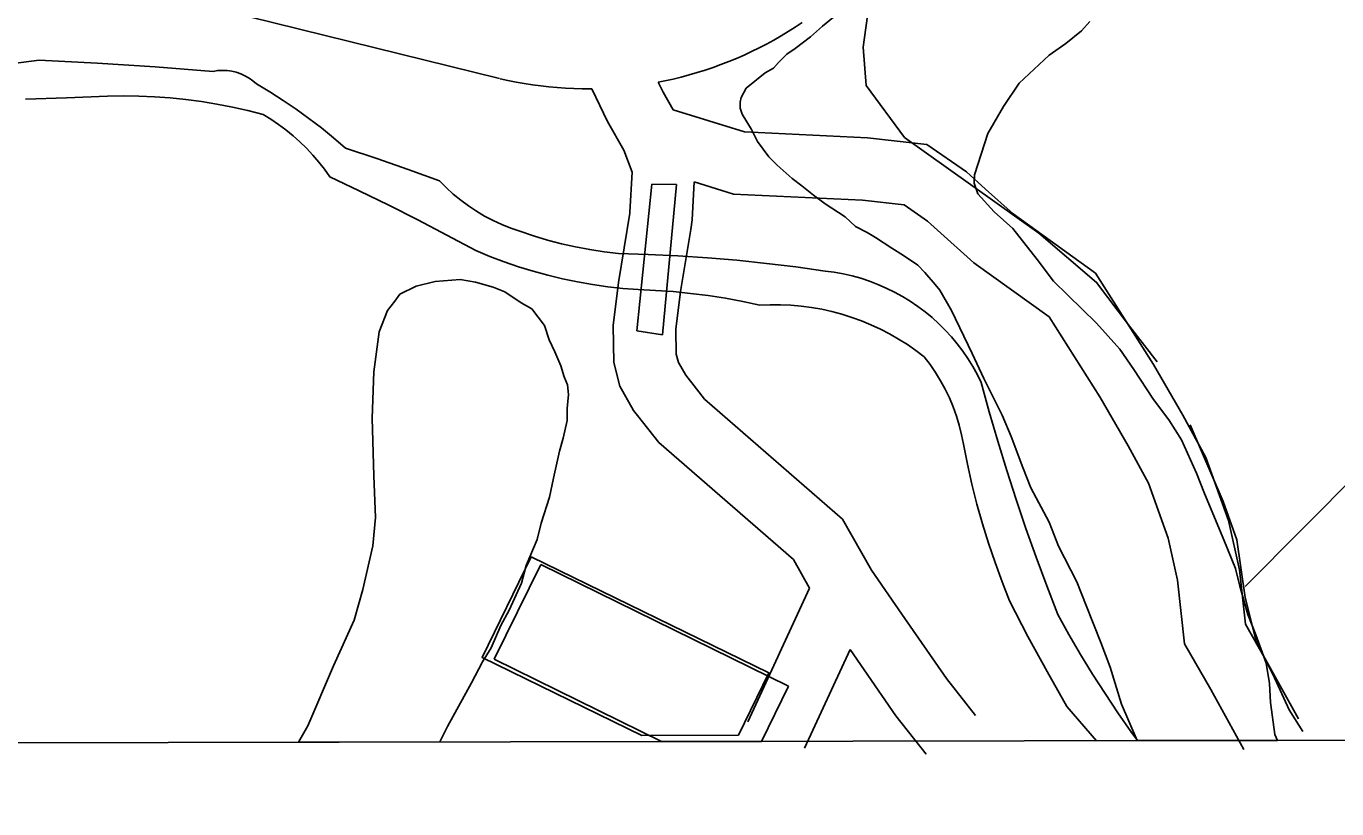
# Model space of a CAD drawing. Extents: x 3329297 to 3367176, y 649250 to 674653.
# Drawn here: x 3350146 to 3350774, y 654632 to 655007 of the extents above; entities that cross this region are included whole.
import ezdxf

# ---------------------------------------------------------------- set-up
doc = ezdxf.new("R2010")
doc.units = 0
for name, color, linetype in [('V-BLDG-OTLN', 7, 'Continuous'), ('V-BRDG-OTLN', 7, 'Continuous'), ('V-GRID-FRAM', 7, 'Continuous'), ('V-ROAD-CNTR', 7, 'Continuous'), ('V-SITE-VEGE', 7, 'Continuous'), ('V-TOPO-SHOR', 7, 'Continuous')]:
    doc.layers.add(name, color=color, linetype=linetype)

msp = doc.modelspace()

# ---------------------------------------------------------------- linework, layer by layer
at = {"layer": 'V-BLDG-OTLN'}
for p, q in [((3350370.07, 654703.65), (3350392.4, 654749.06)), ((3350392.4, 654749.06), (3350511.14, 654690.68)), ((3350450.27, 654664.22), (3350370.07, 654703.65)), ((3350511.14, 654690.68), (3350498.18, 654664.31)), ((3350440.81, 654667.19), (3350487.15, 654667.28)), ((3350498.18, 654664.31), (3350450.27, 654664.22))]:
    msp.add_line(p, q, dxfattribs=at)
for points in [[(3350387.8, 654752.63), (3350364.33, 654704.5), (3350440.81, 654667.19)], [(3350487.15, 654667.28), (3350501.68, 654697.08), (3350387.8, 654752.63)]]:
    msp.add_lwpolyline(points, dxfattribs=at)
at = {"layer": 'V-BRDG-OTLN'}
msp.add_lwpolyline([(3350457.44, 654930.92), (3350450.66, 654858.99), (3350438.45, 654860.96), (3350445.67, 654931.07)], close=True, dxfattribs=at)
at = {"layer": 'V-GRID-FRAM'}
msp.add_lwpolyline([(3333403.5, 672816.28), (3364945.55, 672875.92), (3364987.87, 654691.71), (3333429.95, 654632.04), (3333403.5, 672816.28)], dxfattribs=at)
at = {"layer": 'V-ROAD-CNTR'}
for points in [[(3349941.99, 655087.93), (3350372.61, 654981.69)], [(3350448.73, 654979.9), (3350455.83, 654981.46), (3350459.7, 654982.4), (3350463.56, 654983.42), (3350467.4, 654984.53), (3350471.2, 654985.72), (3350474.98, 654986.99), (3350478.74, 654988.35), (3350482.46, 654989.79), (3350486.15, 654991.31), (3350489.8, 654992.91), (3350493.42, 654994.59), (3350497.01, 654996.35), (3350500.55, 654998.18), (3350504.05, 655000.1), (3350507.51, 655002.09), (3350510.93, 655004.15), (3350514.3, 655006.29), (3350517.62, 655008.5)], [(3350372.92, 654981.62), (3350376.65, 654980.78), (3350380.56, 654979.99), (3350384.49, 654979.29), (3350388.43, 654978.67), (3350392.39, 654978.14), (3350396.35, 654977.7), (3350400.33, 654977.34), (3350404.31, 654977.07), (3350408.3, 654976.88), (3350412.29, 654976.79), (3350416.95, 654976.78)], [(3350416.95, 654976.78), (3350424.44, 654961.19), (3350432.29, 654947.4), (3350436.16, 654936.88), (3350435.16, 654917.75)], [(3350448.73, 654979.9), (3350451.02, 654975.13), (3350455.79, 654966.76)], [(3350455.79, 654966.76), (3350490.04, 654956.14), (3350549.01, 654953.31), (3350577.41, 654950.14), (3350596.38, 654936.94), (3350605.55, 654928.71)], [(3350465.96, 654932.2), (3350465.01, 654913.96), (3350464.26, 654909.39)], [(3350465.96, 654932.2), (3350481.75, 654927.3)], [(3350481.75, 654927.3), (3350484.8, 654926.36), (3350546.62, 654923.39), (3350566.52, 654921.17), (3350577.72, 654913.38), (3350582.46, 654909.12)], [(3350605.55, 654928.71), (3350618.69, 654916.92), (3350658.21, 654888.49), (3350685.91, 654844.8), (3350700.04, 654820.52), (3350710.98, 654800.23), (3350721.9, 654770.03), (3350727.13, 654746.38), (3350730.01, 654720.48), (3350739.5, 654703.81), (3350755.49, 654675.05)], [(3350435.16, 654917.75), (3350435.13, 654917.17), (3350429.73, 654884.06), (3350427.07, 654863.4), (3350427.35, 654845.65), (3350430.32, 654834.33), (3350436.91, 654822.77), (3350438.79, 654820.39)], [(3350464.26, 654909.39), (3350459.42, 654879.72), (3350457.1, 654861.71), (3350457.29, 654849.76), (3350458.34, 654845.76), (3350461.86, 654839.58), (3350467.02, 654833.04)], [(3350582.46, 654909.12), (3350599.86, 654893.51), (3350635.98, 654867.53), (3350660.27, 654829.22), (3350673.87, 654805.86), (3350683.52, 654787.95), (3350693.03, 654761.65), (3350697.49, 654741.47), (3350700.87, 654711.02), (3350713.36, 654689.1), (3350729.26, 654660.48)], [(3350467.02, 654833.04), (3350470.84, 654828.2), (3350536.97, 654770.63), (3350550.79, 654746.36), (3350565.42, 654725.2), (3350586.73, 654694.41), (3350600.64, 654676.76)], [(3350438.79, 654820.39), (3350449.03, 654807.41), (3350513.42, 654751.35), (3350521.22, 654737.66)], [(3350521.22, 654737.66), (3350491.58, 654673.62)], [(3350540.67, 654708.25), (3350518.81, 654661.02)], [(3350540.67, 654708.25), (3350562.59, 654676.57), (3350577.08, 654658.19)]]:
    msp.add_lwpolyline(points, dxfattribs=at)
at = {"layer": 'V-SITE-VEGE'}
for p, q in [((3350527.43, 655006.68), (3350538.87, 655016.16)), ((3350655.42, 655009.05), (3350651.4, 655004.57)), ((3350521.71, 655001.66), (3350527.43, 655006.68)), ((3350651.4, 655004.57), (3350643.96, 654998.44)), ((3350510.28, 654993.31), (3350514.27, 654996.09)), ((3350514.27, 654996.09), (3350521.71, 655001.66)), ((3350643.96, 654998.44), (3350635.97, 654992.87)), ((3350503.97, 654986.59), (3350506.27, 654989.39)), ((3350506.27, 654989.39), (3350510.28, 654993.31)), ((3350635.97, 654992.87), (3350621.65, 654979.46)), ((3350490.82, 654977.13), (3350499.97, 654984.38)), ((3350499.97, 654984.38), (3350503.97, 654986.59)), ((3350488.5, 654972.63), (3350490.82, 654977.13)), ((3350621.65, 654979.46), (3350614.15, 654968.23)), ((3350487.87, 654967.54), (3350487.91, 654970.37)), ((3350487.91, 654970.37), (3350488.5, 654972.63)), ((3350488.97, 654964.7), (3350487.87, 654967.54)), ((3350493.41, 654957.28), (3350488.97, 654964.7)), ((3350614.15, 654968.23), (3350606.62, 654955.3)), ((3350496.17, 654951.59), (3350493.41, 654957.28)), ((3350501.74, 654944.15), (3350496.17, 654951.59)), ((3350606.62, 654955.3), (3350600.15, 654935.57)), ((3350505.65, 654940.14), (3350501.74, 654944.15)), ((3350512.93, 654933.82), (3350505.65, 654940.14)), ((3350517.42, 654930.37), (3350512.93, 654933.82)), ((3350600.15, 654935.57), (3350600.1, 654931.6)), ((3350523.02, 654925.77), (3350517.42, 654930.37)), ((3350600.1, 654931.6), (3350601.73, 654926.49)), ((3350601.73, 654926.49), (3350609.56, 654917.9)), ((3350528.64, 654921.73), (3350523.02, 654925.77)), ((3350538.18, 654915.39), (3350528.64, 654921.73)), ((3350543.22, 654910.8), (3350538.18, 654915.39)), ((3350609.56, 654917.9), (3350618.51, 654909.86)), ((3350548.85, 654907.9), (3350543.22, 654910.8)), ((3350552.78, 654905.58), (3350548.85, 654907.9)), ((3350618.51, 654909.86), (3350630.22, 654894.99)), ((3350560.64, 654900.39), (3350552.78, 654905.58)), ((3350566.26, 654896.92), (3350560.64, 654900.39)), ((3350573, 654892.31), (3350566.26, 654896.92)), ((3350576.35, 654888.86), (3350573, 654892.31)), ((3350581.38, 654883.14), (3350576.35, 654888.86)), ((3350630.22, 654894.99), (3350638.02, 654884.7)), ((3350332.8, 654882.28), (3350341.89, 654884.43)), ((3350341.89, 654884.43), (3350353.79, 654885.42)), ((3350353.79, 654885.42), (3350361.14, 654884.19)), ((3350361.14, 654884.19), (3350369.6, 654881.82)), ((3350583.61, 654880.28), (3350581.38, 654883.14)), ((3350638.02, 654884.7), (3350658.72, 654864.63)), ((3350322.52, 654875.05), (3350324.83, 654878.42)), ((3350324.83, 654878.42), (3350332.8, 654882.28)), ((3350369.6, 654881.82), (3350375.23, 654879.48)), ((3350375.23, 654879.48), (3350383.1, 654874.29)), ((3350589.15, 654870.59), (3350583.61, 654880.28)), ((3350314.98, 654860.42), (3350319.07, 654870.56)), ((3350319.07, 654870.56), (3350322.52, 654875.05)), ((3350383.1, 654874.29), (3350388.15, 654871.4)), ((3350388.15, 654871.4), (3350394.28, 654863.4)), ((3350599.08, 654850.08), (3350589.15, 654870.59)), ((3350658.72, 654864.63), (3350669.88, 654852.03)), ((3350312.47, 654841.2), (3350314.98, 654860.42)), ((3350394.28, 654863.4), (3350396.46, 654856.57)), ((3350396.46, 654856.57), (3350399.22, 654850.88)), ((3350669.88, 654852.03), (3350676.56, 654842.32)), ((3350399.22, 654850.88), (3350401.97, 654844.05)), ((3350604.6, 654838.12), (3350599.08, 654850.08)), ((3350311.63, 654819.13), (3350312.47, 654841.2)), ((3350401.97, 654844.05), (3350403.6, 654838.93)), ((3350403.6, 654838.93), (3350405.25, 654834.95)), ((3350676.56, 654842.32), (3350686, 654828.05)), ((3350405.25, 654834.95), (3350405.76, 654830.41)), ((3350613.44, 654820.46), (3350604.6, 654838.12)), ((3350405.76, 654830.41), (3350405.11, 654823.63)), ((3350686, 654828.05), (3350693.24, 654818.33)), ((3350405.11, 654823.63), (3350405.04, 654817.96)), ((3350617.84, 654810.21), (3350613.44, 654820.46)), ((3350312.42, 654791.38), (3350311.63, 654819.13)), ((3350405.04, 654817.96), (3350403.23, 654809.49)), ((3350693.24, 654818.33), (3350699.35, 654808.63)), ((3350403.23, 654809.49), (3350401.46, 654803.29)), ((3350623.31, 654795.43), (3350617.84, 654810.21)), ((3350699.35, 654808.63), (3350706.51, 654792.69)), ((3350401.46, 654803.29), (3350398.46, 654790.3)), ((3350627.16, 654785.75), (3350623.31, 654795.43)), ((3350313.3, 654771.55), (3350312.42, 654791.38)), ((3350398.46, 654790.3), (3350396.66, 654781.27)), ((3350706.51, 654792.69), (3350710.35, 654783.01)), ((3350636.01, 654769.22), (3350627.16, 654785.75)), ((3350710.35, 654783.01), (3350719.7, 654760.82)), ((3350396.66, 654781.27), (3350392.54, 654768.86)), ((3350312, 654757.97), (3350313.3, 654771.55)), ((3350392.54, 654768.86), (3350390.74, 654760.96)), ((3350640.4, 654757.84), (3350636.01, 654769.22)), ((3350307.21, 654737.09), (3350312, 654757.97)), ((3350390.74, 654760.96), (3350385.49, 654748.57)), ((3350649.24, 654740.75), (3350640.4, 654757.84)), ((3350719.7, 654760.82), (3350725.2, 654747.16)), ((3350385.49, 654748.57), (3350383.12, 654740.1)), ((3350725.2, 654747.16), (3350727.35, 654738.64)), ((3350383.12, 654740.1), (3350377.29, 654727.15)), ((3350653.63, 654729.37), (3350649.24, 654740.75)), ((3350727.35, 654738.64), (3350731.15, 654725)), ((3350303.06, 654722.42), (3350307.21, 654737.09)), ((3350377.29, 654727.15), (3350373.24, 654719.84)), ((3350660.77, 654711.72), (3350653.63, 654729.37)), ((3350293.16, 654700.46), (3350303.06, 654722.42)), ((3350373.24, 654719.84), (3350368.58, 654709.14)), ((3350731.15, 654725), (3350734.99, 654715.33)), ((3350734.99, 654715.33), (3350739.92, 654701.68)), ((3350368.58, 654709.14), (3350364.53, 654702.4)), ((3350665.15, 654699.78), (3350660.77, 654711.72)), ((3350280.91, 654671.73), (3350293.16, 654700.46)), ((3350364.53, 654702.4), (3350359.31, 654692.27)), ((3350739.92, 654701.68), (3350741.49, 654692.03)), ((3350670.59, 654682.16), (3350665.15, 654699.78)), ((3350359.31, 654692.27), (3350347.72, 654671.47)), ((3350741.49, 654692.03), (3350741.95, 654682.97)), ((3350678.15, 654664.65), (3350670.59, 654682.16)), ((3350741.95, 654682.97), (3350744.02, 654667.65)), ((3350276.39, 654663.89), (3350280.91, 654671.73)), ((3350347.72, 654671.47), (3350344.11, 654664.02)), ((3350344.11, 654664.02), (3350276.39, 654663.89)), ((3350745.41, 654664.78), (3350678.15, 654664.65)), ((3350744.02, 654667.65), (3350745.41, 654664.78))]:
    msp.add_line(p, q, dxfattribs=at)
at = {"layer": 'V-TOPO-SHOR'}
msp.add_line((3350729.85, 654738.49), (3350784.87, 654793.72), dxfattribs=at)
for points in [[(3350579.62, 655058.45), (3350554.74, 655030.84), (3350549.52, 655016.39), (3350546.93, 654996.7), (3350548.28, 654978.33), (3350566.7, 654953.43), (3350631.09, 654907.61), (3350658.7, 654884.04), (3350674.49, 654863.07), (3350687.65, 654846.03)], [(3350138.55, 654988.72), (3350152.17, 654990.46), (3350179.93, 654988.99), (3350207.68, 654987.21), (3350235.41, 654985.11), (3350237.63, 654985.47), (3350239.87, 654985.6), (3350242.12, 654985.52), (3350244.35, 654985.22), (3350246.53, 654984.7), (3350248.66, 654983.97), (3350250.71, 654983.04), (3350252.65, 654981.91), (3350254.47, 654980.59), (3350256.16, 654979.1), (3350262.62, 654975.24), (3350268.97, 654971.2), (3350275.2, 654966.98), (3350281.31, 654962.59), (3350287.3, 654958.03), (3350293.15, 654953.3), (3350298.87, 654948.41), (3350313.95, 654943.39), (3350328.97, 654938.17), (3350343.92, 654932.77), (3350347.14, 654929.49), (3350350.52, 654926.38), (3350354.07, 654923.45)], [(3350145.61, 654971.88), (3350165.2, 654972.46), (3350184.79, 654973.3), (3350192.32, 654973.4), (3350199.86, 654973.28), (3350207.39, 654972.94), (3350214.91, 654972.38), (3350222.4, 654971.6), (3350229.87, 654970.61), (3350237.31, 654969.4), (3350244.71, 654967.97), (3350252.06, 654966.32), (3350259.37, 654964.47), (3350263.13, 654962.18), (3350266.79, 654959.71), (3350270.33, 654957.09), (3350273.75, 654954.31), (3350277.04, 654951.37), (3350280.2, 654948.29), (3350283.21, 654945.06), (3350286.07, 654941.71), (3350288.77, 654938.23), (3350291.31, 654934.62), (3350305.48, 654927.92), (3350319.56, 654921.03), (3350333.55, 654913.96), (3350347.45, 654906.71), (3350361.25, 654899.28), (3350368.01, 654896.49), (3350374.85, 654893.91), (3350381.76, 654891.55), (3350388.75, 654889.41), (3350395.8, 654887.48), (3350402.91, 654885.78), (3350410.06, 654884.3), (3350417.27, 654883.05), (3350424.5, 654882.02), (3350431.77, 654881.21), (3350439.05, 654880.64), (3350447.46, 654880.26), (3350455.85, 654879.66), (3350464.22, 654878.82), (3350472.57, 654877.75)], [(3350354.07, 654923.45), (3350357.76, 654920.71), (3350361.58, 654918.17), (3350365.54, 654915.83), (3350369.6, 654913.69), (3350373.78, 654911.77), (3350378.05, 654910.07), (3350382.4, 654908.58), (3350388.96, 654906.35), (3350395.61, 654904.34), (3350402.32, 654902.58), (3350409.09, 654901.06), (3350415.91, 654899.77), (3350422.77, 654898.73), (3350429.66, 654897.94), (3350443.86, 654897.51)], [(3350443.86, 654897.51), (3350458.05, 654896.81), (3350472.22, 654895.87), (3350486.37, 654894.66), (3350500.5, 654893.2), (3350514.6, 654891.49), (3350528.67, 654889.52), (3350532.99, 654888.95), (3350537.28, 654888.18), (3350541.53, 654887.2), (3350545.73, 654886.03), (3350549.88, 654884.67), (3350553.95, 654883.11), (3350557.95, 654881.37), (3350561.87, 654879.45), (3350565.68, 654877.34), (3350569.4, 654875.06), (3350573.01, 654872.61), (3350576.5, 654869.99), (3350579.86, 654867.22), (3350583.09, 654864.29), (3350586.19, 654861.21), (3350589.13, 654858), (3350591.93, 654854.65), (3350594.56, 654851.17), (3350597.03, 654847.58), (3350599.33, 654843.87), (3350601.46, 654840.07), (3350603.41, 654836.17), (3350607.29, 654822.06), (3350611.38, 654808.02), (3350615.67, 654794.03), (3350620.15, 654780.11), (3350624.84, 654766.25), (3350629.73, 654752.47), (3350634.81, 654738.75), (3350640.09, 654725.11), (3350645.47, 654715.48), (3350651.05, 654705.95), (3350656.81, 654696.54), (3350662.74, 654687.23), (3350668.86, 654678.05), (3350675.15, 654668.99), (3350678.29, 654664.65)], [(3350472.57, 654877.75), (3350480.88, 654876.45), (3350489.15, 654874.92), (3350497.38, 654873.16), (3350502.34, 654873.37), (3350507.3, 654873.35), (3350512.25, 654873.13), (3350517.2, 654872.69), (3350522.11, 654872.04), (3350527, 654871.18), (3350531.84, 654870.1), (3350536.64, 654868.83), (3350541.37, 654867.34), (3350546.04, 654865.66), (3350550.62, 654863.77), (3350555.13, 654861.69), (3350559.53, 654859.41), (3350563.84, 654856.95), (3350568.04, 654854.3), (3350572.12, 654851.48), (3350576.07, 654848.48), (3350578.89, 654844.79), (3350581.52, 654840.96), (3350583.95, 654837), (3350586.17, 654832.93), (3350588.19, 654828.74), (3350589.98, 654824.46)], [(3350589.98, 654824.46), (3350591.56, 654820.09), (3350592.92, 654815.66), (3350594.04, 654811.15), (3350594.94, 654806.59), (3350596.85, 654797), (3350599, 654787.45), (3350601.39, 654777.96), (3350604.03, 654768.54), (3350606.92, 654759.19), (3350610.03, 654749.92), (3350613.39, 654740.73), (3350616.98, 654731.63), (3350625.81, 654714.59), (3350634.94, 654697.72), (3350644.36, 654681.01), (3350658.67, 654664.62)], [(3350703.45, 654815.87), (3350719.27, 654779.16), (3350725.87, 654760.79), (3350729.86, 654733.24), (3350735.15, 654712.25), (3350743.05, 654696.51), (3350750.96, 654679.47), (3350757.54, 654668.98)]]:
    msp.add_lwpolyline(points, dxfattribs=at)

doc.saveas('drawing.dxf')
